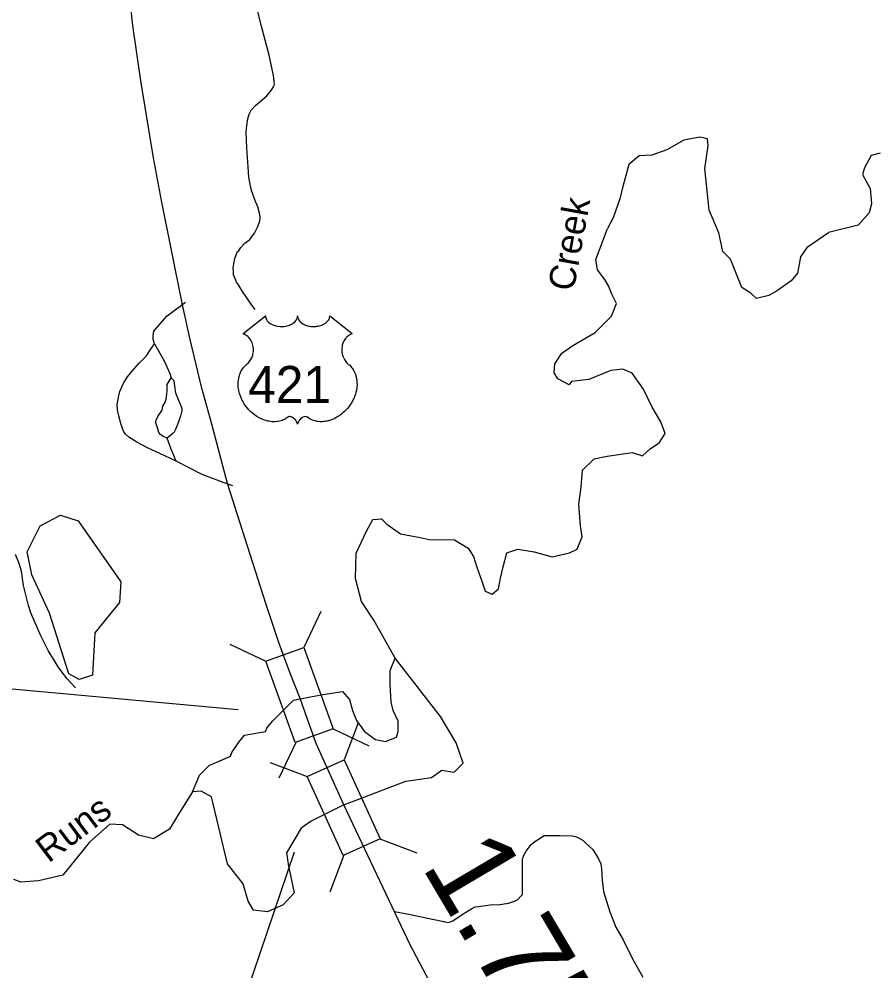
# Model space of a CAD drawing. Extents: x 2093524 to 2270757, y 289120 to 570408.
# Drawn here: x 2220506 to 2225397, y 398711 to 404154 of the extents above; entities that cross this region are included whole.
import ezdxf

# ---------------------------------------------------------------- set-up
doc = ezdxf.new("R2010")
doc.units = 0
for name, color, linetype in [('Exist Hydrographic Creek Single Shore', 7, 'Continuous'), ('Exist Hydrographic Creek Single Shore Label', 7, 'Continuous'), ('Exist Hydrographic Pond Under 1500 Sq Ft', 7, 'Continuous'), ('Exist Road Non-System Type 51', 7, 'Continuous'), ('Exist Road Primary US Attributed', 7, 'Continuous'), ('Exist Road Primary US Mileage Hundredths English Label', 7, 'Continuous'), ('Exist Road Primary US Shield CELL', 7, 'Continuous'), ('Exist Road Primary US Shield Number Label', 7, 'Continuous'), ('Exist Road Primary US Structure Standard Bridge CELL', 7, 'Continuous'), ('Exist Road Primary US Structure Standard Bridge Number Label', 7, 'Continuous')]:
    doc.layers.add(name, color=color, linetype=linetype)

msp = doc.modelspace()

# ---------------------------------------------------------------- linework, layer by layer
at = {"layer": 'Exist Hydrographic Creek Single Shore'}
for p, q in [((2225014.1, 402849.5), (2225137.6, 402932.8)), ((2222188.8, 399536.7), (2222189.5, 399537.1))]:
    msp.add_line(p, q, dxfattribs=at)
for points in [[(2224531.9, 402825.8), (2224510.4, 402931.5), (2224454, 403060.4), (2224428.8, 403300.2), (2224448.7, 403428.4), (2224444.6, 403468.7), (2224401.6, 403479.4), (2224309, 403460.6), (2224212.3, 403405.6), (2224126.3, 403376), (2224053.8, 403372), (2223994.7, 403322.3), (2223961.1, 403196), (2223943.7, 403126.2), (2223906.1, 403017.4), (2223872.5, 402955.6)], [(2225431.8, 403388.1), (2225380.7, 403373.3), (2225343.1, 403303.5), (2225332.4, 403265.9), (2225375.4, 403185.3), (2225383.4, 403098), (2225370, 403045.6), (2225306.9, 402975.8), (2225137.6, 402932.8)], [(2224116.9, 401695.9), (2224170.6, 401732.1), (2224202.9, 401784.5), (2224177.4, 401850.3), (2224129, 401934.9), (2224078, 402038.3), (2224013.5, 402129.7), (2223959.8, 402152.5), (2223892.6, 402144.4), (2223766.4, 402092.1), (2223667, 402081.3), (2223653.9, 402062.7), (2223589.1, 402097.4), (2223567.6, 402131), (2223571.6, 402182), (2223611.9, 402243.8), (2223675.1, 402288.1), (2223801.7, 402361.5), (2223895.3, 402454.7), (2223924.9, 402528.5), (2223898, 402580.9), (2223879.2, 402629.3), (2223857.7, 402665.5), (2223816.1, 402720.6), (2223806.7, 402779.7), (2223842.9, 402875.1), (2223872.5, 402955.6)], [(2225014.1, 402849.5), (2224977.8, 402794.5), (2224959, 402701.8), (2224922.8, 402657.5), (2224844.9, 402602.4), (2224795.2, 402574.2), (2224725.3, 402555.4), (2224691.9, 402586.5), (2224640.7, 402618.5), (2224576.2, 402781), (2224531.9, 402825.8)], [(2222530.8, 401291.6), (2222579.1, 401295.6), (2222611.3, 401266.1), (2222689.2, 401211), (2222800.7, 401189.5), (2222851.8, 401178.8), (2222998.1, 401176.1), (2223076, 401127.7), (2223106.9, 401080.7), (2223124.4, 401020.3), (2223153.9, 400939.7), (2223172.7, 400883.3), (2223213, 400865.8), (2223249.3, 400895.4), (2223260, 400957.2), (2223276.2, 401021.6), (2223297.7, 401102.2), (2223360.8, 401122.4), (2223453.4, 401107.6), (2223556.9, 401078), (2223654.9, 401100.9), (2223699.2, 401123.7), (2223728.8, 401193.5), (2223718, 401256.7), (2223708.8, 401379.4), (2223722.1, 401476.9), (2223730.1, 401573.6), (2223797.3, 401639.4), (2223871.1, 401654.2), (2224014.8, 401675.7), (2224073.8, 401657.4), (2224116.9, 401695.9)], [(2222364.5, 399660.4), (2222719.6, 399797.1), (2222866.6, 399817.9), (2222924.6, 399859.4), (2222996, 399848), (2223046.9, 399898.9), (2223006.9, 400015.3), (2222917.8, 400165.1), (2222658.4, 400499.2), (2222536.1, 400716.8), (2222466.3, 400824.2), (2222431.4, 400955.8), (2222434.1, 401099.5), (2222493.2, 401225.8), (2222530.8, 401291.6)], [(2221498.1, 399735.3), (2221538.1, 399829.9), (2221596.2, 399888), (2221625.3, 399898.9), (2221716.2, 399938.9), (2221723.5, 399960.7), (2221763.5, 400018.9), (2221796.2, 400058.9), (2221916.2, 400080.7), (2221923.4, 400098.9), (2221956.2, 400138.9), (2222025.2, 400208), (2222076.1, 400258.9), (2222123.4, 400269.8), (2222243.4, 400291.6), (2222356.1, 400309.8), (2222396.1, 400262.5), (2222414.3, 400200.7), (2222436.1, 400142.5), (2222483.3, 400080.7), (2222545.1, 400033.5), (2222603.3, 400022.6), (2222665.1, 400048), (2222676, 400080.7), (2222676, 400138.9), (2222646.9, 400200.7), (2222636, 400248), (2222628.8, 400349.8), (2222628.8, 400378.8), (2222628.8, 400429.7), (2222658.4, 400499.2)], [(2222364.5, 399660.4), (2222177.9, 399568.1), (2222119.8, 399528.1), (2222036.1, 399386.3), (2222048.7, 399309.9), (2222079.8, 399157.3), (2222018, 399088.2), (2221927.1, 399048.2), (2221847.1, 399059.1), (2221818, 399110), (2221788.9, 399208.2), (2221698.7, 399323.4), (2221607.1, 399706.2), (2221549, 399739), (2221498.1, 399735.3), (2221418.1, 399608.1), (2221367.2, 399520.8), (2221276.3, 399466.3), (2221189, 399488.1), (2221098.1, 399546.3), (2221025.4, 399549.9), (2220909.1, 399448.1), (2220756.4, 399259.1), (2220618.2, 399226.3), (2220516.4, 399219.1), (2220476.4, 399233.6)]]:
    msp.add_lwpolyline(points, dxfattribs=at)
at = {"layer": 'Exist Hydrographic Pond Under 1500 Sq Ft'}
msp.add_lwpolyline([(2220850.8, 400376.8), (2220791.8, 400410.7), (2220680.8, 400757.3), (2220579.8, 400975.8), (2220553.7, 401107.6), (2220627.7, 401256.9), (2220743.8, 401316.9), (2220843.9, 401285.4), (2221087.9, 400936.2), (2221080.7, 400818.3), (2220940.9, 400643.9), (2220925.9, 400401.6), (2220850.8, 400376.8)], dxfattribs=at)
at = {"layer": 'Exist Road Non-System Type 51'}
for points in [[(2221857, 402494), (2221838.8, 402517.9), (2221784.2, 402595.4), (2221762.1, 402635.2), (2221749.9, 402649.3), (2221744, 402665.1), (2221733.7, 402691.2), (2221733.6, 402707.3), (2221731.4, 402729), (2221733.4, 402743.1), (2221741.1, 402785.2), (2221756.6, 402825.3), (2221762.6, 402827.4), (2221774.5, 402847.5), (2221798.6, 402871.7), (2221826.2, 402893.7), (2221853.9, 402929.9), (2221871.7, 402968), (2221883.5, 403000.2), (2221885.5, 403020.2), (2221883.2, 403035.9), (2221872.9, 403080.1), (2221858.7, 403109.9), (2221836.4, 403173.6), (2221828.3, 403209.6), (2221821.8, 403249.4), (2221817.4, 403309.5), (2221808.7, 403415.3), (2221806, 403507.2), (2221809.7, 403545.5), (2221815.7, 403583.4), (2221823.4, 403609.5), (2221835, 403633.5), (2221858.9, 403659.6), (2221924.6, 403716), (2221948.5, 403746.1), (2221962.3, 403766.1), (2221966.1, 403774.3), (2221968.2, 403782.4), (2221965.9, 403796.2), (2221961.7, 403832.1), (2221937.1, 403948), (2221891.9, 404119.5), (2221842.3, 404327.1)], [(2221280.7, 402296.2), (2221274.3, 402322.2), (2221274.4, 402342.2), (2221278.2, 402370.3), (2221311.8, 402410.3), (2221353.4, 402456.7), (2221459, 402535.3)], [(2221405.1, 401625.2), (2221341.1, 401657), (2221240.7, 401702.3), (2221180.6, 401733.7), (2221134.3, 401763.5), (2221116.3, 401781.2), (2221104.2, 401797.2), (2221096.1, 401819.3), (2221088, 401841.1), (2221075.6, 401892.9), (2221069.2, 401918.9), (2221067.2, 401948.8), (2221074.9, 401992.9), (2221082.4, 402024.9), (2221104.4, 402071.1), (2221126.1, 402107.4), (2221151.6, 402139.3), (2221193.5, 402185.7), (2221235.1, 402227.9), (2221255, 402258), (2221280.7, 402296.2)], [(2221280.7, 402296.2), (2221337.2, 402200.6), (2221369.8, 402126.8), (2221375.9, 402103)], [(2221354.3, 401757.1), (2221330.2, 401766.8), (2221316, 401778.9), (2221306.1, 401790.5), (2221299.9, 401810.7), (2221291.9, 401834.5), (2221289.8, 401844.3), (2221289.6, 401854.5), (2221301.3, 401880.5), (2221325.3, 401916.8), (2221329.1, 401940.6), (2221340.9, 401958.8), (2221348.9, 401980.9), (2221354.4, 402026.7), (2221354.2, 402064.8), (2221375.9, 402103)], [(2221375.9, 402103), (2221392, 402087), (2221396.3, 402055.1), (2221402.4, 402017.2), (2221435.2, 401933.6), (2221437, 401923.4), (2221437.1, 401913.6), (2221429.3, 401883.5), (2221411.8, 401829.4), (2221399.8, 401803.1), (2221394, 401791.1), (2221388, 401785.3), (2221354.3, 401757.1)], [(2221405.1, 401625.2), (2221376.7, 401695), (2221354.3, 401757.1)], [(2221730, 401485.6), (2221679.8, 401501.4), (2221553.5, 401550.5), (2221405.1, 401625.2)], [(2220830.3, 400329.9), (2220782.1, 400381.7), (2220733.5, 400443.4), (2220672.8, 400543), (2220630.2, 400626.5), (2220573.4, 400758.2), (2220561.2, 400800.1), (2220532.3, 400915.8), (2220519.8, 400997.7), (2220507.6, 401041.5), (2220485.3, 401093.2)], [(2222654.4, 399051.2), (2222746.3, 399033.6), (2222836.4, 399014.5), (2222936.7, 398993.1), (2222942.5, 398991), (2222962.5, 398987.3), (2222972.7, 398991.4), (2222988.6, 398997.3), (2223042.1, 399033.6), (2223095.9, 399068), (2223115.8, 399078.1), (2223133.9, 399080.4), (2223215.8, 399090.9), (2223245.9, 399089.3), (2223305.8, 399097.6), (2223341.4, 399109.7), (2223359.7, 399119.8), (2223375.4, 399135.9), (2223387.5, 399148.1), (2223387.1, 399161.9), (2223385.9, 399351.9), (2223389.7, 399360), (2223391.9, 399370.1), (2223407.5, 399396), (2223435.5, 399434.2), (2223457.1, 399450.5), (2223473.1, 399460.7), (2223510.9, 399484.8), (2223600.8, 399485.3), (2223671, 399483.9), (2223694.8, 399477.9), (2223706.8, 399472.1), (2223733.1, 399456.5), (2223753.1, 399438.4), (2223789.5, 399404.8), (2223821.8, 399351.1), (2223834.1, 399322.9), (2223838.2, 399297.3), (2223842.7, 399229.3), (2223849, 399165.2), (2223885.7, 399049.7), (2223920.4, 398961.7), (2223962.9, 398888.1), (2224013.6, 398784.4), (2224074.4, 398675)]]:
    msp.add_lwpolyline(points, dxfattribs=at)
at = {"layer": 'Exist Road Primary US Attributed'}
for points in [[(2222114.4, 400268.2), (2222054, 400424), (2221993.8, 400582.8), (2221919.4, 400806.5), (2221828.3, 401092.8), (2221699.4, 401498.4), (2221609.4, 401838.2), (2221553, 402043.7), (2221484.5, 402321.7), (2221441.5, 402519.1), (2221320.9, 403116), (2221275.3, 403359.6), (2221203.8, 403800.4), (2221156.8, 404117.4), (2221122.2, 404434.2), (2221081.8, 404779.8), (2221070.8, 404901.7)], [(2222364.5, 399660.4), (2222205.7, 400011.7), (2222114.4, 400268.2)], [(2224190.2, 396337.2), (2223913.6, 396785.3), (2223488.9, 397471.4), (2223335, 397746.3), (2223197.4, 397987.2), (2223063.6, 398236.2), (2222889.5, 398585), (2222743.5, 398859.8), (2222364.5, 399660.4)]]:
    msp.add_lwpolyline(points, dxfattribs=at)
at = {"layer": 'Exist Road Primary US Shield CELL'}
msp.add_lwpolyline([(2221915.8, 402457.2), (2221916.2, 402451.9), (2221917.5, 402445.6), (2221918.5, 402442.3), (2221921.4, 402436.1), (2221926.3, 402428.7), (2221933.1, 402421.5), (2221940.7, 402415.2), (2221945.9, 402411.8), (2221954.7, 402407.1), (2221964.6, 402402.9), (2221975.7, 402399.7), (2221987, 402397.5), (2221999.4, 402396.1), (2222011.6, 402395.9), (2222024.9, 402396.9), (2222039.4, 402399.7), (2222046.2, 402401.4), (2222053.7, 402404), (2222060.7, 402406.9), (2222068.4, 402411), (2222074.5, 402414.9), (2222079.3, 402418.4), (2222086.2, 402425), (2222091.6, 402431.7), (2222093.9, 402435.5), (2222095.9, 402439.2), (2222098.6, 402446.9), (2222099.3, 402450.4), (2222099.9, 402457.5), (2222100.3, 402451.5), (2222100.9, 402447.8), (2222101.9, 402444.1), (2222103.4, 402440.2), (2222106.2, 402434.8), (2222109.2, 402430.2), (2222114.9, 402423.5), (2222118.5, 402420.1), (2222121.8, 402417.4), (2222130.5, 402411.4), (2222140.7, 402406.3), (2222145.7, 402404.1), (2222150.9, 402402.3), (2222157.4, 402400.3), (2222164.2, 402398.7), (2222170.9, 402397.5), (2222177.7, 402396.6), (2222184.7, 402396), (2222190.4, 402395.9), (2222197.4, 402395.9), (2222203.8, 402396.3), (2222210.4, 402397.1), (2222217.7, 402398.3), (2222223.6, 402399.6), (2222231.3, 402401.6), (2222238.3, 402404.2), (2222244.5, 402406.8), (2222252.4, 402411), (2222258.9, 402415), (2222263.6, 402418.8), (2222269.2, 402424), (2222274.5, 402430.1), (2222277.7, 402434.6), (2222279.9, 402439.3), (2222281.9, 402444.1), (2222283.2, 402449.3), (2222283.8, 402453.8), (2222283.9, 402457.6), (2222412.5, 402355.2), (2222409.5, 402354), (2222402.5, 402350.6), (2222396.9, 402347.3), (2222388.1, 402341.1), (2222384.3, 402337.7), (2222380.5, 402334.1), (2222377, 402330.3), (2222373.9, 402326.7), (2222370.2, 402321.6), (2222366.8, 402316.4), (2222363.6, 402310.7), (2222361.2, 402305.7), (2222357.2, 402295.4), (2222355.3, 402288.9), (2222354.1, 402283.3), (2222352.6, 402271.9), (2222352.2, 402266.4), (2222352.2, 402261), (2222352.5, 402255.3), (2222353.1, 402249.8), (2222354, 402244.1), (2222355, 402239.1), (2222356.6, 402233), (2222358.8, 402225.8), (2222361.6, 402218.9), (2222367.5, 402207.7), (2222375.1, 402196.3), (2222380.5, 402189.9), (2222385.8, 402184.5), (2222393.7, 402177.8), (2222398, 402174), (2222403, 402169), (2222411, 402159.7), (2222414.3, 402155.3), (2222417.6, 402150.4), (2222420.6, 402145.3), (2222423.7, 402139.8), (2222426.1, 402135), (2222430.6, 402124), (2222433.9, 402113.3), (2222435.4, 402107.6), (2222437.8, 402095), (2222438.7, 402088.8), (2222439.7, 402076.5), (2222439.8, 402061.6), (2222438.6, 402047.5), (2222436, 402031), (2222433.8, 402021.1), (2222430.4, 402009.6), (2222427.1, 401999.7), (2222421.2, 401985), (2222416, 401974.4), (2222409.3, 401961.9), (2222404.6, 401954.4), (2222399.2, 401946.3), (2222392.5, 401937.1), (2222384.6, 401927.2), (2222375.1, 401916.8), (2222367.4, 401909.1), (2222357.4, 401900.1), (2222351.3, 401895.1), (2222342.7, 401888.6), (2222330.8, 401880.7), (2222319.1, 401873.9), (2222309.2, 401868.8), (2222300.4, 401865), (2222289, 401860.7), (2222270, 401855.4), (2222263.1, 401854), (2222254.9, 401852.8), (2222247.2, 401852), (2222239.8, 401851.6), (2222229.7, 401851.6), (2222219.8, 401852.3), (2222210.4, 401853.7), (2222200.6, 401855.8), (2222190.3, 401858.8), (2222181, 401862.4), (2222171.6, 401867.1), (2222155.7, 401877.1), (2222151.1, 401879.5), (2222148.5, 401880.2), (2222142.3, 401880.5), (2222136.6, 401879.3), (2222130.7, 401877), (2222127.1, 401875.1), (2222122.3, 401871.9), (2222118.7, 401869.1), (2222114.3, 401864.9), (2222111.2, 401861.4), (2222108.9, 401858.6), (2222104.4, 401851.6), (2222102.9, 401848.2), (2222101.2, 401843.9), (2222099.7, 401837.5), (2222097.7, 401845.6), (2222095.3, 401850.9), (2222092.6, 401855.4), (2222089.8, 401859.5), (2222085.3, 401864.6), (2222081.2, 401868.5), (2222076.4, 401872.5), (2222071.2, 401875.6), (2222067.1, 401877.7), (2222063.3, 401879.2), (2222058.7, 401880.3), (2222054.9, 401880.6), (2222051.7, 401880.5), (2222047.5, 401879.6), (2222041.6, 401875.4), (2222036.1, 401871.6), (2222030.1, 401867.8), (2222023, 401864), (2222017.8, 401861.6), (2222011.5, 401859.2), (2222004.2, 401856.7), (2221996.3, 401854.7), (2221988.2, 401853.1), (2221981.1, 401852), (2221973.4, 401851.3), (2221966.5, 401851), (2221959.3, 401851.1), (2221952.5, 401851.6), (2221944.7, 401852.3), (2221935, 401853.8), (2221926.9, 401855.6), (2221918.4, 401857.9), (2221909.7, 401860.6), (2221900.3, 401864.2), (2221888.6, 401869.3), (2221880.5, 401873.5), (2221867.7, 401880.8), (2221852.6, 401891.2), (2221841.3, 401900.4), (2221833, 401908), (2221820.8, 401920.4), (2221813.6, 401928.5), (2221802.3, 401943.1), (2221795.1, 401953.7), (2221790.4, 401961.4), (2221783.6, 401973.9), (2221779.8, 401981.7), (2221775, 401993.1), (2221771.1, 402003.5), (2221767.9, 402013.4), (2221766.2, 402019.7), (2221763.8, 402030.7), (2221762.3, 402038.6), (2221760.9, 402049.3), (2221760.1, 402060.6), (2221759.9, 402071), (2221760.2, 402079.7), (2221761.2, 402089.8), (2221762.9, 402100.5), (2221764.9, 402109.7), (2221766.8, 402116.3), (2221769.5, 402124.4), (2221773.1, 402133.3), (2221777.4, 402141.8), (2221781.5, 402148.8), (2221786.5, 402156.4), (2221791.6, 402162.9), (2221798.1, 402170), (2221805, 402176.6), (2221811.2, 402181.7), (2221818.7, 402189), (2221822.5, 402193.4), (2221827.2, 402199.5), (2221830.9, 402205.2), (2221833.9, 402210.3), (2221837.8, 402217.8), (2221840.2, 402223.5), (2221843.1, 402232.1), (2221844.6, 402238.2), (2221846.1, 402246), (2221847.1, 402253.4), (2221847.5, 402262.6), (2221847.3, 402270.2), (2221846.3, 402279.1), (2221844.6, 402287.6), (2221842.6, 402295), (2221839.4, 402303.5), (2221836.5, 402309.8), (2221831.5, 402318.2), (2221826.1, 402326), (2221820.4, 402332.4), (2221814.7, 402338.1), (2221809.2, 402342.4), (2221804, 402346.1), (2221797.5, 402350), (2221791.2, 402353.2), (2221787.2, 402354.8)], close=True, dxfattribs=at)
at = {"layer": 'Exist Road Primary US Structure Standard Bridge CELL'}
for p, q in [((2222232.2, 400766.2), (2222135.9, 400561.4)), ((2221713.1, 400579.3), (2221918, 400482.9)), ((2222302.8, 400094.6), (2222507.6, 399998.2)), ((2222445.7, 400130.5), (2222366.3, 399918.5)), ((2222089.8, 400017.9), (2221993.5, 399813.1)), ((2221943.5, 399902.1), (2222155.5, 399822.7)), ((2222570.5, 399466.8), (2222782.5, 399387.3)), ((2222364.5, 399373.1), (2222285, 399161.1))]:
    msp.add_line(p, q, dxfattribs=at)
for points in [[(2222135.9, 400561.4), (2222303.8, 400094.9), (2222085.9, 400016.5), (2221918, 400482.9)], [(2222366.3, 399918.5), (2222571.5, 399467.2), (2222360.7, 399371.4), (2222155.5, 399822.7)]]:
    msp.add_lwpolyline(points, close=True, dxfattribs=at)
at = {"layer": 'Exist Road Primary US Structure Standard Bridge Number Label'}
for p, q in [((2221759.8, 400204.3), (2217629.7, 400582.4)), ((2222079.8, 399389.9), (2221352.6, 397237.6))]:
    msp.add_line(p, q, dxfattribs=at)

# ---------------------------------------------------------------- texts
at = {"layer": 'Exist Hydrographic Creek Single Shore Label'}
for s, rotation, p in [('Creek', 79.6475, (2223678.6, 402592.1)), ('Runs', 37.0518, (2220675, 399324.8))]:
    msp.add_text(s, height=150, rotation=rotation, dxfattribs=at).set_placement(p)
at = {"layer": 'Exist Road Primary US Mileage Hundredths English Label'}
msp.add_text('1.75', height=500, rotation=300.5805, dxfattribs=at).set_placement((2222804.1, 399312))
at = {"layer": 'Exist Road Primary US Shield Number Label'}
msp.add_text('421', height=212.5, dxfattribs=at).set_placement((2221817, 401957.9))

doc.saveas('drawing.dxf')
